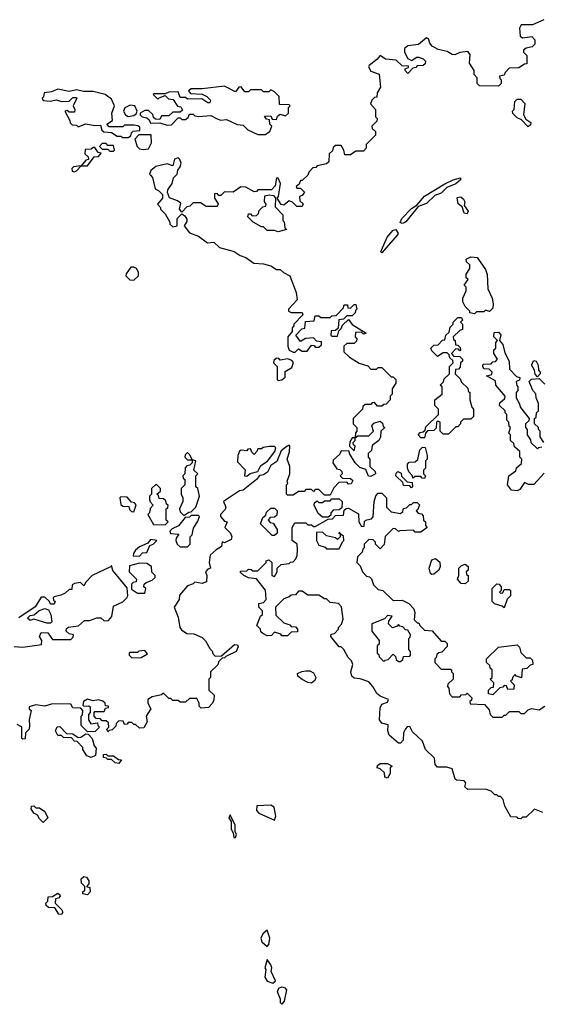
# Model space of a CAD drawing. Extents: x 2769579 to 2883812, y 684207 to 828660.
# Tile 486 of 505: x 2827909 to 2830726, y 820638 to 825960. Entities that reach past the tile are written whole.
import ezdxf

# ---------------------------------------------------------------- set-up
doc = ezdxf.new("R2010")
doc.units = 0

msp = doc.modelspace()

# ---------------------------------------------------------------- linework, layer by layer
at = {"layer": '0CON02XD'}
for points in [[(2830740, 825960), (2830678.3, 825931.7), (2830617.5, 825932.5), (2830607.5, 825915), (2830611.7, 825871.7), (2830625, 825862.5), (2830675, 825870), (2830691.7, 825851.7), (2830691.7, 825828.3), (2830677, 825813), (2830643.6, 825806.4), (2830630, 825795), (2830630, 825785), (2830647, 825767), (2830648.3, 825721.7), (2830635, 825720), (2830605, 825700), (2830551.7, 825698.3), (2830530, 825675), (2830525, 825660), (2830500, 825655), (2830501.7, 825641.7), (2830510, 825635), (2830510, 825615), (2830495, 825600), (2830391.7, 825601.7), (2830380, 825615), (2830380, 825645), (2830363, 825663), (2830362.5, 825685), (2830337.5, 825725), (2830341.7, 825771.7), (2830328.3, 825788.3), (2830285, 825782.5), (2830259.3, 825770.7), (2830245, 825772.5), (2830217.5, 825787.5), (2830168.2, 825798.2), (2830136.9, 825816.9), (2830123.8, 825833.8), (2830116.6, 825856.6), (2830105, 825861.2), (2830063.3, 825826.7), (2830005, 825818), (2829987.5, 825805), (2829987.5, 825785), (2830005, 825750), (2830025, 825740), (2830053, 825757), (2830065, 825757.5), (2830088.3, 825748.3), (2830100, 825735), (2830098.3, 825721.7), (2830088.3, 825711.7), (2830055, 825710), (2830048.3, 825701.7), (2830031.7, 825698.3), (2830005, 825670), (2829990, 825685), (2829990, 825695), (2830008.3, 825701.7), (2830008.3, 825708.3), (2829975, 825710), (2829941.7, 825741.7), (2829885, 825747.5), (2829855, 825766.7), (2829837.5, 825745), (2829797, 825713), (2829793.3, 825705), (2829805, 825682.5), (2829850, 825665), (2829857.5, 825595), (2829840, 825565), (2829838.3, 825541.7), (2829825, 825540), (2829810, 825525), (2829802.5, 825505), (2829830, 825475), (2829830, 825435), (2829840, 825425), (2829838.3, 825411.7), (2829810, 825385), (2829811.7, 825371.7), (2829830, 825355), (2829830, 825335), (2829780, 825285), (2829780, 825265), (2829765, 825250), (2829725, 825250), (2829695, 825230), (2829665, 825230), (2829660, 825255), (2829645, 825280), (2829615, 825280), (2829601.7, 825268.3), (2829598.3, 825251.7), (2829580, 825235), (2829578.3, 825191.7), (2829565, 825180), (2829515, 825170), (2829508.3, 825161.7), (2829491.7, 825158.3), (2829470, 825135), (2829465, 825120), (2829435, 825090), (2829425, 825090), (2829418.3, 825071.7), (2829401.7, 825058.3), (2829405, 825050), (2829425, 825050), (2829447, 825027), (2829435, 825010), (2829420, 825005), (2829421.7, 824981.7), (2829440, 824965), (2829435, 824950), (2829405, 824950), (2829383, 824973), (2829365, 824980), (2829335, 824957.5), (2829320.7, 824960.7), (2829300, 824995), (2829306.2, 825003.8), (2829317.5, 825075), (2829305, 825102.5), (2829295, 825102.5), (2829287.7, 825062.3), (2829269.2, 825040.8), (2829195, 825040), (2829188.3, 825031.7), (2829175, 825030), (2829130, 825055), (2829103.6, 825056.4), (2829061.7, 825028.3), (2829015, 825030), (2828995, 825010), (2828985, 825010), (2828975, 825020), (2828961.7, 825018.3), (2828960, 824995), (2828980, 824965), (2828975, 824950), (2828915, 824950), (2828885, 824970), (2828845, 824970), (2828828.3, 824951.7), (2828811.7, 824948.3), (2828785, 824920), (2828772.5, 824935), (2828778.3, 824968.3), (2828761.7, 824981.7), (2828717, 824997), (2828706.7, 825025), (2828709.3, 825040.7), (2828732.5, 825075), (2828740, 825105), (2828760, 825125), (2828763, 825147), (2828776, 825164), (2828780, 825185), (2828773.3, 825205), (2828765, 825213.3), (2828745, 825206.7), (2828735, 825170), (2828705, 825181.2), (2828644.1, 825165.9), (2828617.5, 825145), (2828610, 825125), (2828615, 825120), (2828626.4, 825106.4), (2828640, 825045), (2828660, 825035), (2828680, 825015), (2828680, 824995), (2828653, 824963), (2828670, 824945), (2828670, 824935), (2828695, 824910), (2828720, 824865), (2828720, 824855), (2828735, 824840), (2828760, 824845), (2828760, 824885), (2828785, 824910), (2828800, 824900), (2828811.7, 824881.7), (2828811.7, 824868.3), (2828797.5, 824845), (2828825, 824807.5), (2828875, 824790), (2828923, 824753), (2828957, 824757), (2828988.3, 824728.3), (2829067, 824707), (2829100, 824685), (2829130, 824675), (2829173, 824643), (2829225, 824640), (2829265, 824630), (2829295, 824610), (2829315, 824610), (2829333, 824593), (2829367.5, 824575), (2829402.5, 824485), (2829407.5, 824445), (2829360, 824395), (2829360, 824385), (2829375, 824377.5), (2829435, 824377.5), (2829437.5, 824365), (2829390, 824315), (2829390, 824305), (2829380, 824295), (2829380, 824275), (2829357.5, 824245), (2829357.5, 824195), (2829363.3, 824173.3), (2829385, 824162.5), (2829397, 824163), (2829415, 824180), (2829435, 824167.5), (2829461.7, 824168.3), (2829485, 824200), (2829498.3, 824198.3), (2829505, 824190), (2829525, 824190), (2829538.3, 824201.7), (2829538.3, 824218.3), (2829511.7, 824221.7), (2829495, 824240), (2829453, 824237), (2829425, 824220), (2829400, 824255), (2829431.7, 824288.3), (2829448.3, 824291.7), (2829451.7, 824328.3), (2829498.3, 824331.7), (2829505, 824360), (2829525, 824360), (2829535, 824350), (2829585, 824350), (2829595, 824360), (2829618.3, 824361.7), (2829658.3, 824401.7), (2829661.7, 824418.3), (2829678.3, 824418.3), (2829681.7, 824401.7), (2829695, 824400), (2829715, 824420), (2829725, 824420), (2829730, 824395), (2829721.7, 824388.3), (2829720, 824375), (2829705, 824360), (2829675, 824360), (2829658.3, 824341.7), (2829631.7, 824338.3), (2829628.3, 824291.7), (2829615, 824280), (2829591.7, 824278.3), (2829590, 824255), (2829595, 824250), (2829625, 824250), (2829631.7, 824278.3), (2829645, 824290), (2829651.7, 824308.3), (2829685, 824340), (2829705, 824312.5), (2829780, 824265), (2829765, 824260), (2829755, 824270), (2829721.7, 824268.3), (2829720, 824245), (2829730, 824235), (2829728.3, 824221.7), (2829715, 824210), (2829675, 824210), (2829660, 824195), (2829660, 824165), (2829690, 824135), (2829743, 824103), (2829788.3, 824088.3), (2829805, 824070), (2829835, 824070), (2829845, 824080), (2829865, 824080), (2829915, 824030), (2829925, 824030), (2829940, 824015), (2829940, 823995), (2829920, 823965), (2829920, 823935), (2829910, 823925), (2829910, 823905), (2829888.3, 823881.7), (2829875, 823880), (2829865, 823870), (2829841.7, 823871.7), (2829825, 823890), (2829811.7, 823888.3), (2829805, 823880), (2829775, 823880), (2829761.7, 823868.3), (2829760, 823855), (2829710, 823805), (2829710, 823775), (2829730, 823755), (2829730, 823735), (2829723, 823727), (2829720, 823700), (2829705, 823700), (2829691.7, 823678.3), (2829690, 823655), (2829715, 823630), (2829720, 823655), (2829711.7, 823661.7), (2829710, 823675), (2829720, 823685), (2829720, 823700), (2829735, 823710), (2829795, 823710), (2829820, 823735), (2829810, 823765), (2829821.7, 823778.3), (2829855, 823790), (2829868.3, 823778.3), (2829871.7, 823761.7), (2829880, 823755), (2829860, 823735), (2829857, 823703), (2829847.5, 823685), (2829811.7, 823658.3), (2829808.3, 823631.7), (2829790, 823615), (2829790, 823595), (2829800, 823585), (2829800, 823545), (2829828.3, 823518.3), (2829830, 823505), (2829805, 823490), (2829791.7, 823491.7), (2829778.3, 823528.3), (2829745, 823540), (2829720, 823565), (2829690, 823615), (2829688.3, 823628.3), (2829645, 823630), (2829638.3, 823611.7), (2829601.7, 823578.3), (2829600, 823565), (2829621.7, 823531.7), (2829638.3, 823528.3), (2829648.3, 823518.3), (2829650, 823505), (2829640, 823495), (2829651.7, 823481.7), (2829695, 823480), (2829708.3, 823468.3), (2829698.3, 823451.7), (2829685, 823450), (2829675, 823460), (2829631.7, 823458.3), (2829605, 823430), (2829585, 823390), (2829555, 823390), (2829525, 823420), (2829505, 823420), (2829495, 823410), (2829485, 823420), (2829455, 823420), (2829445, 823410), (2829415, 823410), (2829385, 823390), (2829355, 823390), (2829350, 823395), (2829350, 823445), (2829357, 823453), (2829352.5, 823465), (2829367.5, 823505), (2829367.5, 823545), (2829352.5, 823585), (2829366.4, 823623.6), (2829367.5, 823655), (2829365, 823660), (2829352.5, 823655)], [(2828495, 825322.5), (2828508.3, 825331.7), (2828511.7, 825348.3), (2828521.7, 825358.3), (2828558.3, 825361.7), (2828558.3, 825378.3), (2828547, 825387), (2828525, 825390), (2828475, 825390), (2828465, 825380), (2828391.7, 825381.7), (2828380, 825395), (2828410, 825415), (2828406.7, 825455), (2828420, 825495), (2828405, 825530), (2828370, 825555), (2828305, 825571.9), (2828252.7, 825572.7), (2828215, 825580.8), (2828175, 825572.5), (2828115, 825584), (2828079.7, 825570.3), (2828040, 825565), (2828037, 825543), (2828030, 825535), (2828035, 825522.5), (2828075, 825520), (2828105, 825526.2), (2828135, 825517.5), (2828175, 825520), (2828195, 825540), (2828215, 825540), (2828217.5, 825535), (2828197.5, 825495), (2828206.7, 825475), (2828205, 825460), (2828175, 825460), (2828165, 825470), (2828152.5, 825465), (2828180, 825415), (2828181.7, 825401.7), (2828191.7, 825391.7), (2828215, 825390), (2828225, 825380), (2828265, 825396.7), (2828315, 825387.5), (2828345, 825390), (2828353, 825363), (2828363, 825353), (2828405, 825350), (2828435, 825330), (2828455, 825330), (2828465, 825322.5), (2828495, 825322.5)], [(2829235, 825340), (2829260, 825355), (2829270, 825385), (2829260, 825395), (2829258.3, 825418.3), (2829241.7, 825421.7), (2829231.7, 825438.3), (2829265, 825440), (2829271.7, 825421.7), (2829295, 825420), (2829301.7, 825438.3), (2829315, 825450), (2829345, 825440), (2829360, 825455), (2829360, 825485), (2829370, 825495), (2829365, 825500), (2829311.7, 825501.7), (2829310, 825545), (2829285, 825570), (2829265, 825580), (2829255, 825570), (2829225, 825570), (2829215, 825580), (2829155, 825580), (2829145, 825570), (2829125, 825570), (2829105, 825597.5), (2829092.5, 825595), (2829075, 825570), (2829015, 825601.1), (2828895, 825587.1), (2828835, 825586.9), (2828820, 825575), (2828831.7, 825561.7), (2828895, 825557.5), (2828920, 825545), (2828940, 825525), (2828935, 825510), (2828925, 825510), (2828891.7, 825531.7), (2828815, 825530), (2828805, 825540), (2828775, 825540), (2828765, 825570), (2828715, 825568.8), (2828695, 825560), (2828635, 825560), (2828630, 825555), (2828655, 825530), (2828661.7, 825538.3), (2828695, 825550), (2828711.7, 825531.7), (2828738.3, 825528.3), (2828761.7, 825491.7), (2828778.3, 825488.3), (2828788.3, 825471.7), (2828775, 825460), (2828735, 825460), (2828715, 825440), (2828675, 825440), (2828665, 825420), (2828641.7, 825421.7), (2828631.7, 825431.7), (2828628.3, 825448.3), (2828605, 825470), (2828585, 825470), (2828560, 825455), (2828560, 825445), (2828570, 825435), (2828595, 825430), (2828608.3, 825418.3), (2828615, 825400), (2828665, 825402.5), (2828705, 825390), (2828728.3, 825391.7), (2828765, 825430), (2828775, 825430), (2828785, 825420), (2828805, 825420), (2828818.3, 825431.7), (2828825, 825450), (2828845, 825450), (2828855, 825440), (2828875, 825437.5), (2828941.7, 825441.7), (2828975, 825423.3), (2828995, 825417.5), (2829025, 825420), (2829083, 825393), (2829115, 825390), (2829140, 825365), (2829195, 825340), (2829235, 825340)], [(2830655, 825380), (2830618.3, 825418.3), (2830595, 825430), (2830573, 825453), (2830570, 825465), (2830580, 825475), (2830583, 825517), (2830595, 825530), (2830615, 825530), (2830637, 825507), (2830630, 825445), (2830641.7, 825421.7), (2830670, 825405), (2830668.3, 825391.7), (2830655, 825380)], [(2828495, 825437.5), (2828525, 825442.5), (2828538.3, 825451.7), (2828542.5, 825465), (2828530, 825495), (2828505, 825497.5), (2828477, 825483), (2828470, 825465), (2828480, 825445), (2828495, 825437.5)], [(2828575, 825257.5), (2828605, 825262.5), (2828620, 825295), (2828618.3, 825338.3), (2828551.7, 825338.3), (2828530, 825315), (2828543.9, 825273.9), (2828555, 825262.5), (2828575, 825257.5)], [(2828205, 825137.5), (2828215, 825142.5), (2828240, 825170), (2828275, 825170), (2828311.7, 825218.3), (2828335, 825220), (2828348.3, 825238.3), (2828331.7, 825241.7), (2828315, 825270), (2828305, 825270), (2828295, 825260), (2828261.7, 825258.3), (2828260, 825235), (2828278.3, 825218.3), (2828280, 825205), (2828265, 825200), (2828240, 825170), (2828200, 825165), (2828190, 825155), (2828191.7, 825141.7), (2828205, 825137.5)], [(2828415, 825250), (2828420, 825255), (2828415, 825280), (2828385, 825280), (2828375, 825290), (2828355, 825290), (2828340, 825275), (2828355, 825260), (2828385, 825260), (2828395, 825250), (2828415, 825250)], [(2829975, 824857.5), (2829963, 824863), (2829973.3, 824885), (2830025, 824940), (2830053, 824957), (2830095, 825006), (2830205, 825072.5), (2830250, 825095), (2830290, 825105), (2830290, 825095), (2830265, 825072.5), (2830215, 825052.5), (2830185, 825022.5), (2830150.7, 825009.3), (2830105, 824966.7), (2830060, 824950), (2829995, 824867.5), (2829985, 824862.5), (2829975, 824857.5)], [(2829305, 824812.5), (2829285, 824820), (2829245, 824820), (2829225, 824840), (2829215, 824840), (2829170, 824865), (2829140, 824895), (2829145, 824910), (2829155, 824910), (2829165, 824900), (2829188.3, 824901.7), (2829198.3, 824911.7), (2829201.7, 824928.3), (2829221.7, 824948.3), (2829238.3, 824951.7), (2829240, 824965), (2829230, 824975), (2829233, 825007), (2829256.4, 825013.6), (2829279.3, 825009.3), (2829290, 824995), (2829288.3, 824948.3), (2829330, 824905), (2829330, 824875), (2829337, 824867), (2829340, 824835), (2829350, 824825), (2829305, 824812.5)], [(2830325, 824910), (2830310, 824915), (2830298.3, 824948.3), (2830277.5, 824965), (2830271.7, 824998.3), (2830291.7, 825001.7), (2830305, 824990), (2830312.5, 824975), (2830310, 824955), (2830330, 824925), (2830325, 824910)], [(2829865, 824700), (2829860, 824705), (2829862.5, 824715), (2829893.8, 824785), (2829925, 824822.5), (2829940, 824825), (2829952.5, 824805), (2829947.5, 824795), (2829865, 824700)], [(2830365, 824370), (2830340, 824375), (2830340, 824385), (2830315, 824410), (2830302.5, 824435), (2830302.5, 824455), (2830320, 824495), (2830320, 824515), (2830310, 824525), (2830330, 824555), (2830320, 824565), (2830320, 824585), (2830340, 824615), (2830340, 824635), (2830321.7, 824651.7), (2830320, 824665), (2830345, 824677.5), (2830380, 824675), (2830425, 824610), (2830433, 824583), (2830437.5, 824505), (2830460, 824455), (2830466.4, 824423.6), (2830465, 824400), (2830447, 824383), (2830425, 824390), (2830415, 824380), (2830375, 824380), (2830365, 824370)], [(2828525, 824552.5), (2828550, 824575), (2828550, 824595), (2828540, 824615), (2828525, 824622.5), (2828508.3, 824621.7), (2828483, 824587), (2828482.5, 824575), (2828503.9, 824553.9), (2828525, 824552.5)], [(2830095, 823700), (2830075, 823700), (2830060, 823715), (2830071.7, 823728.3), (2830088.3, 823731.7), (2830098.3, 823741.7), (2830101.7, 823758.3), (2830170, 823825), (2830170, 823855), (2830150, 823875), (2830150, 823905), (2830190, 823935), (2830190, 823975), (2830180, 823985), (2830198.3, 824001.7), (2830201.7, 824018.3), (2830230, 824045), (2830230, 824085), (2830250, 824105), (2830248.3, 824118.3), (2830231.7, 824131.7), (2830228.3, 824148.3), (2830218.3, 824158.3), (2830195, 824160), (2830165, 824140), (2830135, 824170), (2830130, 824185), (2830145, 824200), (2830168.3, 824201.7), (2830191.7, 824228.3), (2830205, 824230), (2830210, 824255), (2830228.3, 824271.7), (2830233, 824297), (2830250, 824315), (2830250, 824325), (2830275, 824350), (2830295, 824350), (2830300, 824335), (2830290, 824325), (2830300, 824315), (2830300, 824285), (2830285, 824280), (2830250, 824245), (2830251.7, 824231.7), (2830260, 824225), (2830261.7, 824201.7), (2830275, 824200), (2830288.3, 824188.3), (2830290, 824175), (2830285, 824170), (2830278.3, 824178.3), (2830265, 824180), (2830240, 824155), (2830251.7, 824141.7), (2830285, 824140), (2830300, 824125), (2830300, 824115), (2830290, 824105), (2830288.3, 824081.7), (2830278.3, 824071.7), (2830261.7, 824068.3), (2830260, 824045), (2830288.3, 824018.3), (2830295, 824000), (2830328.3, 823968.3), (2830331.7, 823951.7), (2830340, 823945), (2830340, 823905), (2830350, 823865), (2830360, 823855), (2830360, 823815), (2830345, 823800), (2830305, 823800), (2830290, 823785), (2830290, 823775), (2830275, 823760), (2830265, 823760), (2830225, 823720), (2830195, 823720), (2830180, 823735), (2830180, 823785), (2830165, 823790), (2830160, 823785), (2830158.3, 823751.7), (2830145, 823740), (2830111.7, 823738.3), (2830100, 823725), (2830095, 823700)], [(2830595, 823412.5), (2830565, 823417.5), (2830542.5, 823445), (2830550, 823495), (2830588.3, 823521.7), (2830591.7, 823538.3), (2830618.3, 823561.7), (2830620, 823585), (2830610, 823595), (2830610, 823625), (2830581.7, 823651.7), (2830578.3, 823668.3), (2830560, 823685), (2830560, 823715), (2830550, 823725), (2830560, 823755), (2830551.7, 823761.7), (2830550, 823785), (2830540, 823795), (2830540, 823825), (2830530, 823835), (2830530, 823845), (2830500, 823875), (2830501.7, 823888.3), (2830528.3, 823911.7), (2830530, 823925), (2830480, 823985), (2830478.3, 824008.3), (2830430, 824035), (2830458.3, 824041.7), (2830460, 824055), (2830445, 824070), (2830415, 824072.5), (2830410, 824085), (2830411.7, 824098.3), (2830455, 824100), (2830465, 824110), (2830478.3, 824111.7), (2830490, 824125), (2830470, 824155), (2830470, 824175), (2830480, 824185), (2830480, 824215), (2830490, 824225), (2830470, 824245), (2830471.7, 824268.3), (2830495, 824270), (2830507, 824257), (2830500, 824225), (2830517.5, 824205), (2830528.3, 824158.3), (2830552.5, 824115), (2830555, 824070), (2830591.7, 824031.7), (2830610, 824025), (2830608.3, 824011.7), (2830590, 824005), (2830593, 823983), (2830600, 823975), (2830600, 823955), (2830590, 823945), (2830590, 823915), (2830607, 823887), (2830613, 823863), (2830660, 823805), (2830658.3, 823791.7), (2830640, 823775), (2830640, 823755), (2830650, 823745), (2830650, 823715), (2830668.3, 823688.3), (2830670, 823675), (2830705, 823640), (2830711.7, 823648.3), (2830728.3, 823651.7)], [(2829305, 824010), (2829325, 824012.5), (2829341.7, 824028.3), (2829341.7, 824058.3), (2829379.3, 824080.7), (2829387, 824107), (2829378.3, 824118.3), (2829357, 824127), (2829315, 824120), (2829308.3, 824128.3), (2829295, 824130), (2829281.7, 824118.3), (2829280, 824105), (2829300, 824085), (2829300, 824015), (2829305, 824010)], [(2830705, 824030), (2830693, 824043), (2830690, 824065), (2830672.5, 824095), (2830685, 824117.5), (2830697.5, 824115), (2830708.3, 824091.7), (2830710, 824065), (2830720, 824055), (2830720, 824045), (2830705, 824030)], [(2830740, 823675), (2830720, 823705), (2830720, 823735), (2830710, 823745), (2830710, 823755), (2830690, 823775), (2830690, 823805), (2830698.3, 823811.7), (2830700, 823835), (2830710, 823845), (2830710, 823885), (2830697.5, 823915), (2830697, 823937), (2830680, 823955), (2830660, 824005), (2830673, 824017), (2830715, 824020), (2830745, 823990)], [(2829352.5, 823655), (2829320.7, 823629.3), (2829298.3, 823571.7), (2829265, 823550), (2829246.4, 823513.6), (2829225, 823500), (2829203.3, 823496.7), (2829187.5, 823475), (2829115, 823417.5), (2829095, 823412.5), (2829010, 823355), (2829022.5, 823325), (2829018.3, 823311.7), (2828993.3, 823285), (2828992.5, 823275), (2829015, 823250), (2829030, 823245), (2829017.5, 823215), (2829046.7, 823185), (2829053.8, 823165), (2829050.7, 823149.3), (2829015, 823132.5), (2829001.7, 823138.3), (2828998.3, 823111.7), (2828970, 823095), (2828937.5, 823065), (2828932.5, 823025), (2828940, 822995), (2828925, 822990), (2828912.5, 822975), (2828920, 822955), (2828918.3, 822921.7), (2828895, 822912.5), (2828855, 822920), (2828845, 822910), (2828815, 822900), (2828771.7, 822848.3), (2828770, 822825), (2828742.5, 822785), (2828765, 822730), (2828773.3, 822675), (2828782.3, 822662.3), (2828812, 822642), (2828849.3, 822639.3), (2828895, 822620), (2828913, 822603), (2828935, 822560), (2828950, 822545), (2828950, 822535), (2828965, 822520), (2828998.3, 822521.7), (2829068.3, 822581.7), (2829085, 822580), (2829089.3, 822569.3), (2829077.5, 822545), (2829021.7, 822518.3), (2829015, 822510), (2829001.7, 822508.3), (2828981.7, 822488.3), (2828978.3, 822471.7), (2828940, 822435), (2828940, 822405), (2828930, 822395), (2828930, 822335), (2828958.3, 822308.3), (2828957, 822283), (2828950, 822265), (2828928.3, 822241.7), (2828888.3, 822238.3), (2828878.3, 822248.3), (2828877.5, 822265), (2828865, 822290), (2828825, 822290), (2828805, 822270), (2828775, 822270), (2828765, 822280), (2828735, 822280), (2828725, 822290), (2828715, 822290), (2828685, 822320), (2828675, 822310), (2828625, 822300), (2828600, 822285), (2828600, 822265), (2828617.5, 822235), (2828592.5, 822195), (2828597.5, 822165), (2828578.3, 822131.7), (2828555, 822130), (2828535, 822150), (2828525, 822150), (2828515, 822160), (2828495, 822160), (2828488.3, 822151.7), (2828475, 822150), (2828468.3, 822168.3), (2828445, 822170), (2828430, 822155), (2828428.3, 822141.7), (2828408.3, 822121.7), (2828391.7, 822118.3), (2828385, 822110), (2828380, 822125), (2828390, 822135), (2828388.3, 822158.3), (2828375, 822170), (2828355, 822170), (2828345, 822180), (2828321.7, 822181.7), (2828310, 822195), (2828310, 822215), (2828315, 822220), (2828365, 822220), (2828371.7, 822238.3), (2828388.3, 822241.7), (2828388.3, 822248.3), (2828371.7, 822251.7), (2828370, 822265), (2828357, 822277), (2828335, 822282.5), (2828305, 822277.5), (2828275, 822286.7), (2828252.5, 822275), (2828250, 822255), (2828255, 822250), (2828281.7, 822251.7), (2828290, 822245), (2828290, 822215), (2828280, 822205), (2828280, 822175), (2828293, 822153), (2828328.3, 822158.3), (2828330, 822145), (2828340, 822135), (2828317, 822113), (2828275, 822110), (2828240, 822145), (2828240, 822195), (2828247, 822203), (2828250, 822225), (2828238.3, 822238.3), (2828195, 822240), (2828185, 822260), (2828085, 822262.5), (2828045, 822250), (2827995, 822256.7), (2827960, 822245), (2827960, 822235), (2827970, 822225), (2827960, 822175), (2827962.5, 822145), (2827960, 822125), (2827940, 822105), (2827938.3, 822071.7), (2827925, 822070), (2827920, 822075), (2827920, 822135), (2827915, 822140), (2827895, 822150)], [(2828795, 823280), (2828821.7, 823298.3), (2828835, 823300), (2828860, 823325), (2828880, 823385), (2828870, 823425), (2828860, 823435), (2828860, 823495), (2828870, 823505), (2828850, 823525), (2828860, 823575), (2828840, 823580), (2828828.3, 823608.3), (2828815, 823620), (2828801.7, 823608.3), (2828800, 823595), (2828815, 823580), (2828840, 823580), (2828840, 823565), (2828828.3, 823551.7), (2828811.7, 823548.3), (2828801.7, 823538.3), (2828800, 823505), (2828790, 823495), (2828791.7, 823481.7), (2828800, 823475), (2828800, 823445), (2828780, 823425), (2828780, 823395), (2828790, 823375), (2828790, 823355), (2828772.5, 823315), (2828775, 823300), (2828795, 823280)], [(2829135, 823493.3), (2829153, 823507), (2829195, 823517.5), (2829210.5, 823549.5), (2829246.4, 823573.6), (2829287.5, 823625), (2829292.5, 823645), (2829285, 823652.5), (2829257, 823653), (2829223, 823647), (2829215, 823640), (2829195, 823640), (2829190, 823625), (2829175, 823610), (2829161.7, 823621.7), (2829155, 823640), (2829141.7, 823638.3), (2829135, 823630), (2829105, 823632.5), (2829095, 823627.5), (2829086.2, 823605), (2829085, 823570), (2829127, 823527), (2829122.5, 823495), (2829135, 823493.3)], [(2830095, 823480), (2830081.7, 823481.7), (2830075, 823490), (2830045, 823490), (2830031.7, 823481.7), (2830030, 823495), (2830010, 823515), (2830002.5, 823535), (2830002.5, 823557.5), (2830011.7, 823568.3), (2830045, 823570), (2830058.3, 823581.7), (2830070, 823635), (2830085, 823650), (2830098.3, 823648.3), (2830110, 823605), (2830110, 823585), (2830100, 823575), (2830100, 823535), (2830090, 823525), (2830090, 823505), (2830100, 823495), (2830095, 823480)], [(2830025, 823430), (2830015, 823440), (2829981.7, 823441.7), (2829978.3, 823458.3), (2829940, 823495), (2829941.7, 823508.3), (2829951.7, 823518.3), (2829968.3, 823508.3), (2829971.7, 823491.7), (2830001.7, 823461.7), (2830028.3, 823458.3), (2830030, 823435), (2830025, 823430)], [(2830740.5, 823509.5), (2830685, 823447.5), (2830657, 823447), (2830635, 823457.5), (2830609.3, 823420.7), (2830595, 823412.5)], [(2828695, 823230), (2828710, 823245), (2828700, 823255), (2828700, 823315), (2828708.3, 823321.7), (2828710, 823335), (2828701.7, 823341.7), (2828698.3, 823358.3), (2828685, 823370), (2828661.7, 823371.7), (2828658.3, 823388.3), (2828650, 823395), (2828668.3, 823411.7), (2828670, 823425), (2828645, 823450), (2828620, 823425), (2828620, 823395), (2828610, 823385), (2828610, 823365), (2828613, 823353), (2828630, 823335), (2828613, 823317), (2828610, 823295), (2828600, 823285), (2828631.7, 823231.7), (2828695, 823230)], [(2830733.6, 821673.6), (2830688.3, 821691.7), (2830645, 821650), (2830625, 821650), (2830615, 821640), (2830601.7, 821641.7), (2830595, 821650), (2830561.7, 821651.7), (2830528.3, 821708.3), (2830520, 821745), (2830505, 821760), (2830495, 821760), (2830485, 821770), (2830475, 821770), (2830455, 821790), (2830425, 821800), (2830328.3, 821798.3), (2830313, 821813), (2830317.5, 821835), (2830310, 821845), (2830268.3, 821848.3), (2830260, 821855), (2830245, 821910), (2830215, 821920), (2830165, 821920), (2830153, 821933), (2830148.3, 821968.3), (2830100, 822015), (2830085, 822060), (2830030.7, 822110.7), (2830015, 822140), (2830001.7, 822138.3), (2829993, 822127), (2829982.5, 822105), (2829980, 822065), (2829965, 822050), (2829955, 822050), (2829905, 822092.5), (2829896.7, 822115), (2829898.3, 822148.3), (2829865, 822157.5), (2829852.5, 822175), (2829855, 822240), (2829865, 822260), (2829895, 822270), (2829900, 822285), (2829855, 822302.5), (2829837, 822317), (2829816.1, 822356.1), (2829795, 822380), (2829747, 822397), (2829715, 822400), (2829701.7, 822411.7), (2829697.5, 822435), (2829707.5, 822475), (2829700, 822495), (2829683, 822513), (2829660, 822555), (2829645, 822570), (2829635, 822570), (2829590, 822625), (2829591.7, 822638.3), (2829608.3, 822641.7), (2829630, 822665), (2829630, 822675), (2829647, 822693), (2829655, 822720), (2829647, 822787), (2829630, 822805), (2829585, 822810), (2829565, 822830), (2829555, 822830), (2829525, 822850), (2829465, 822850), (2829435, 822870), (2829415, 822870), (2829398.3, 822851.7), (2829375, 822850), (2829365, 822840), (2829335, 822830), (2829290, 822785), (2829291.7, 822741.7), (2829335, 822700), (2829368.3, 822688.3), (2829375, 822680), (2829398.3, 822678.3), (2829410, 822665), (2829408.3, 822651.7), (2829375, 822650), (2829355, 822630), (2829325, 822630), (2829318.3, 822638.3), (2829285, 822650), (2829268.3, 822631.7), (2829245, 822630), (2829221.7, 822641.7), (2829211.7, 822651.7), (2829210, 822665), (2829190, 822685), (2829210, 822735), (2829220, 822745), (2829220, 822765), (2829200, 822785), (2829200, 822805), (2829225, 822810), (2829240, 822825), (2829237, 822877), (2829188.3, 822938.3), (2829145, 822942.5), (2829120, 822955), (2829101.7, 822971.7), (2829101.7, 822978.3), (2829135, 822980), (2829145, 822990), (2829158.3, 822988.3), (2829165, 822980), (2829195, 822980), (2829240, 823025), (2829240, 823035), (2829255, 823040), (2829270, 823025), (2829270, 822955), (2829285, 822950), (2829300, 822975), (2829300, 822995), (2829320, 823015), (2829365, 823020), (2829371.7, 823028.3), (2829385, 823030), (2829400, 823045), (2829407, 823063), (2829410, 823095), (2829407.5, 823125), (2829380, 823145), (2829380, 823215), (2829395, 823240), (2829455, 823240), (2829465, 823230), (2829485, 823230), (2829495, 823220), (2829505, 823220), (2829575, 823260), (2829598.3, 823261.7), (2829615, 823280), (2829658.3, 823281.7), (2829661.7, 823308.3), (2829671.7, 823318.3), (2829685, 823320), (2829738.3, 823288.3), (2829740, 823245), (2829755, 823220), (2829768.3, 823221.7), (2829771.7, 823248.3), (2829783, 823257), (2829808.3, 823261.7), (2829817, 823273), (2829822.5, 823355), (2829833, 823387), (2829845, 823400), (2829865, 823400), (2829890, 823375), (2829890, 823325), (2829915, 823300), (2829965, 823290), (2829978.3, 823301.7), (2829981.7, 823318.3), (2829998.3, 823321.7), (2830015, 823340), (2830025, 823340), (2830035, 823350), (2830055, 823350), (2830068.3, 823338.3), (2830058.3, 823311.7), (2830050, 823305), (2830061.7, 823291.7), (2830078.3, 823288.3), (2830088.3, 823278.3), (2830090, 823255), (2830100, 823245), (2830100, 823225), (2830110, 823215), (2830075, 823190), (2830045, 823190), (2830035, 823200), (2829962.5, 823197.5), (2829955, 823192.5), (2829938.3, 823208.3), (2829925, 823210), (2829883, 823167), (2829877, 823123), (2829855, 823100), (2829830, 823125), (2829830, 823135), (2829818.3, 823148.3), (2829795, 823150), (2829770, 823125), (2829770, 823105), (2829761.7, 823098.3), (2829758.3, 823081.7), (2829733, 823057), (2829730, 823025), (2829748.3, 823008.3), (2829760, 822975), (2829781.7, 822951.7), (2829798.3, 822948.3), (2829808.3, 822938.3), (2829820, 822905), (2829845, 822880), (2829870, 822875), (2829925, 822820), (2829975, 822822.5), (2830010, 822805), (2830037.5, 822775), (2830042.5, 822755), (2830040, 822715), (2830055, 822700), (2830065, 822700), (2830070, 822685), (2830095, 822660), (2830137, 822657), (2830185, 822600), (2830205, 822600), (2830218.3, 822588.3), (2830218.3, 822571.7), (2830188.3, 822541.7), (2830171.7, 822538.3), (2830161.7, 822528.3), (2830158.3, 822511.7), (2830150, 822505), (2830150, 822485), (2830185, 822450), (2830235, 822450), (2830240, 822445), (2830240, 822435), (2830250, 822425), (2830250, 822395), (2830221.7, 822368.3), (2830220, 822355), (2830227, 822347), (2830230, 822315), (2830245, 822300), (2830285, 822300), (2830295, 822310), (2830318.3, 822311.7), (2830325, 822320), (2830350, 822295), (2830348.3, 822281.7), (2830340, 822275), (2830341.7, 822261.7), (2830418.3, 822258.3), (2830445, 822230), (2830450, 822205), (2830465, 822190), (2830515, 822190), (2830525, 822200), (2830535, 822200), (2830555, 822220), (2830605, 822220), (2830615, 822210), (2830635, 822210), (2830655, 822230), (2830673, 822237), (2830715, 822230), (2830745, 822250)], [(2828525, 823300), (2828538.3, 823338.3), (2828528.3, 823348.3), (2828511.7, 823351.7), (2828488.3, 823378.3), (2828455, 823380), (2828450, 823375), (2828455, 823340), (2828465, 823330), (2828498.3, 823328.3), (2828501.7, 823311.7), (2828511.7, 823301.7), (2828525, 823300)], [(2829575, 823270), (2829545, 823270), (2829520.7, 823290.7), (2829500, 823335), (2829501.7, 823348.3), (2829515, 823360), (2829525, 823350), (2829545, 823350), (2829555, 823360), (2829585, 823360), (2829595, 823370), (2829635, 823370), (2829650, 823355), (2829648.3, 823321.7), (2829635, 823310), (2829601.7, 823308.3), (2829590, 823295), (2829588.3, 823281.7), (2829575, 823270)], [(2829271.7, 823171.7), (2829210, 823235), (2829221.7, 823268.3), (2829238.3, 823281.7), (2829241.7, 823298.3), (2829265, 823320), (2829285, 823320), (2829300, 823305), (2829298.3, 823281.7), (2829285, 823270), (2829261.7, 823268.3), (2829250, 823255), (2829261.7, 823241.7), (2829278.3, 823238.3), (2829300, 823205), (2829300, 823185), (2829285, 823172.5), (2829271.7, 823171.7)], [(2828815, 823110), (2828830, 823125), (2828830, 823165), (2828840, 823175), (2828848.3, 823211.7), (2828871.7, 823248.3), (2828880, 823275), (2828875, 823280), (2828835, 823280), (2828825, 823270), (2828801.7, 823268.3), (2828766.4, 823223.6), (2828731.7, 823208.3), (2828720, 823195), (2828722.5, 823182.5), (2828768.3, 823178.3), (2828753, 823157), (2828752.5, 823145), (2828760, 823125), (2828775, 823110), (2828815, 823110)], [(2829635, 823100), (2829651.7, 823138.3), (2829660, 823145), (2829658.3, 823168.3), (2829640, 823180), (2829638.3, 823188.3), (2829630, 823185), (2829640, 823180), (2829640, 823165), (2829625, 823150), (2829615, 823160), (2829565, 823170), (2829545, 823190), (2829511.7, 823188.3), (2829512.5, 823145), (2829525, 823120), (2829558.3, 823108.3), (2829565, 823100), (2829635, 823100)], [(2828555, 823060), (2828571.7, 823078.3), (2828595, 823080), (2828611.7, 823118.3), (2828630, 823125), (2828650, 823145), (2828615, 823150), (2828600, 823130), (2828555, 823110), (2828535, 823092.5), (2828522.5, 823075), (2828521.7, 823061.7), (2828555, 823060)], [(2828585, 822860), (2828590, 822885), (2828580, 822895), (2828581.7, 822908.3), (2828591.7, 822918.3), (2828625, 822930), (2828640, 822945), (2828640, 822955), (2828623, 822973), (2828620, 823005), (2828595, 823020), (2828555, 823022.5), (2828501.7, 823008.3), (2828500, 822975), (2828540, 822935), (2828538.3, 822921.7), (2828521.7, 822918.3), (2828511.7, 822908.3), (2828511.7, 822881.7), (2828545, 822860), (2828585, 822860)], [(2830135, 822960), (2830127, 822967), (2830120, 822995), (2830135, 823040), (2830155, 823047.5), (2830177, 823027), (2830180, 823005), (2830172.5, 822985), (2830145, 822962.5), (2830135, 822960)], [(2827878.3, 822571.7), (2827925, 822567.5), (2828027, 822583), (2828027.5, 822605), (2828016.2, 822625), (2828025, 822646.7), (2828060, 822645), (2828085, 822610), (2828185, 822610), (2828198.3, 822621.7), (2828200, 822635), (2828175, 822640), (2828160, 822655), (2828161.7, 822668.3), (2828173, 822677), (2828227, 822683), (2828258.3, 822711.7), (2828285, 822712.5), (2828325, 822727.5), (2828347, 822727), (2828365, 822710), (2828388.3, 822711.7), (2828407, 822733), (2828415, 822790), (2828465, 822812.5), (2828487.5, 822835), (2828492.5, 822845), (2828488.3, 822888.3), (2828411.7, 822981.7), (2828405, 823010), (2828398.3, 823001.7), (2828300, 822955), (2828265, 822920), (2828255, 822900), (2828237, 822917), (2828205, 822912.5), (2828192.5, 822905), (2828190, 822880), (2828175, 822880), (2828155, 822860), (2828131.7, 822848.3), (2828095, 822840), (2828090, 822835), (2828091.7, 822821.7), (2828100, 822815), (2828095, 822800), (2828075, 822800), (2828070, 822815), (2828045, 822837.5), (2828025, 822837.5), (2827993, 822787), (2827903.6, 822726.4)], [(2830315, 822910), (2830293, 822913), (2830272.5, 822935), (2830280, 822955), (2830280, 822995), (2830295, 823010), (2830315, 823017.5), (2830330, 823005), (2830330, 822985), (2830320, 822975), (2830321.7, 822961.7), (2830330, 822955), (2830330, 822925), (2830315, 822910)], [(2830525, 822780), (2830515, 822790), (2830473, 822803), (2830460, 822815), (2830460, 822885), (2830485, 822910), (2830498.3, 822908.3), (2830510, 822895), (2830510, 822875), (2830500, 822865), (2830505, 822860), (2830518.3, 822861.7), (2830525, 822880), (2830555, 822880), (2830560, 822875), (2830560, 822845), (2830541.7, 822828.3), (2830525, 822780)], [(2828075, 822697.5), (2828055, 822697.5), (2827985, 822720), (2827965, 822712.5), (2827950, 822725), (2827965, 822740), (2827987, 822743), (2828013, 822767), (2828045, 822777.5), (2828065, 822770), (2828077.5, 822745), (2828082.5, 822705), (2828075, 822697.5)], [(2829965, 822490), (2829978.3, 822501.7), (2829981.7, 822518.3), (2830015, 822520), (2830020, 822525), (2830020, 822545), (2830010, 822555), (2830010, 822615), (2830018.3, 822621.7), (2830020, 822635), (2830005, 822660), (2829991.7, 822661.7), (2829978.3, 822678.3), (2829961.7, 822681.7), (2829955, 822690), (2829948.3, 822681.7), (2829921.7, 822671.7), (2829900, 822695), (2829901.7, 822708.3), (2829920, 822735), (2829895, 822740), (2829878.3, 822721.7), (2829810, 822695), (2829810, 822655), (2829850, 822605), (2829850, 822585), (2829840, 822575), (2829840, 822535), (2829848.3, 822528.3), (2829850, 822515), (2829875, 822490), (2829881.7, 822498.3), (2829898.3, 822501.7), (2829925, 822530), (2829938.3, 822518.3), (2829941.7, 822501.7), (2829955, 822490), (2829965, 822490)], [(2828515, 822510), (2828565, 822512.5), (2828598.3, 822531.7), (2828585, 822550), (2828553, 822547), (2828545, 822540), (2828505, 822540), (2828500, 822535), (2828500, 822525), (2828515, 822510)], [(2830465, 822310), (2830440, 822315), (2830440, 822335), (2830455, 822350), (2830468.3, 822351.7), (2830470, 822375), (2830450, 822395), (2830460, 822405), (2830460, 822445), (2830450, 822455), (2830448.3, 822468.3), (2830430, 822485), (2830430, 822505), (2830495, 822567.5), (2830595, 822580), (2830608.3, 822568.3), (2830615, 822540), (2830645, 822510), (2830665, 822510), (2830678.3, 822498.3), (2830680, 822475), (2830665, 822470), (2830647, 822453), (2830621.7, 822448.3), (2830618.3, 822401.7), (2830591.7, 822411.7), (2830585, 822420), (2830570, 822405), (2830568.3, 822391.7), (2830560, 822385), (2830580, 822365), (2830578.3, 822341.7), (2830545, 822340), (2830538.3, 822358.3), (2830525, 822360), (2830518.3, 822351.7), (2830501.7, 822348.3), (2830465, 822310)], [(2829485, 822373.3), (2829465, 822376.7), (2829433.8, 822393.8), (2829411.7, 822411.7), (2829410, 822425), (2829433, 822437), (2829455, 822440), (2829475, 822440), (2829495, 822430), (2829508.8, 822405), (2829502.3, 822387.7), (2829485, 822373.3)], [(2828295, 821972.5), (2828270.7, 821980.7), (2828250, 822015), (2828250, 822025), (2828218.3, 822058.3), (2828205, 822060), (2828188.3, 822078.3), (2828145, 822080), (2828135, 822090), (2828115, 822090), (2828102.5, 822115), (2828111.7, 822138.3), (2828125, 822140), (2828161.7, 822101.7), (2828195, 822100), (2828225, 822080), (2828238.3, 822081.7), (2828265, 822100), (2828278.3, 822098.3), (2828300, 822075), (2828310, 822035), (2828321.7, 822021.7), (2828318.3, 821981.7), (2828295, 821972.5)], [(2828445, 821940), (2828425, 821942.5), (2828405, 821960), (2828385, 821960), (2828378.3, 821968.3), (2828361.7, 821971.7), (2828361.7, 821988.3), (2828375, 821990), (2828385, 821980), (2828415, 821980), (2828441.7, 821961.7), (2828458.3, 821958.3), (2828445, 821940)], [(2829895, 821860), (2829880, 821865), (2829878.3, 821888.3), (2829855, 821910), (2829840, 821915), (2829841.7, 821928.3), (2829855, 821940), (2829895, 821940), (2829920, 821925), (2829910, 821915), (2829910, 821885), (2829895, 821860)], [(2828035, 821620), (2828015, 821640), (2828005, 821660), (2827985, 821670), (2827970, 821695), (2827971.7, 821708.3), (2827985, 821710), (2827995, 821700), (2828015, 821700), (2828045, 821680), (2828060, 821645), (2828035, 821620)], [(2829285, 821632.5), (2829292.5, 821655), (2829283, 821703), (2829265, 821713.3), (2829190, 821710), (2829187.5, 821685), (2829200.7, 821670.7), (2829285, 821632.5)], [(2829075, 821540), (2829080, 821555), (2829072.5, 821572.5), (2829072.5, 821605), (2829045, 821662.5), (2829037.5, 821645), (2829050, 821625), (2829051.2, 821585), (2829062.5, 821565), (2829065, 821540), (2829075, 821540)], [(2828275, 821230), (2828250, 821235), (2828250, 821245), (2828260, 821255), (2828260, 821275), (2828243, 821293), (2828240, 821315), (2828255, 821327.5), (2828270, 821325), (2828282.5, 821305), (2828281.7, 821288.3), (2828270, 821275), (2828288.3, 821268.3), (2828290, 821245), (2828275, 821230)], [(2828135, 821123.3), (2828120, 821125), (2828098.3, 821158.3), (2828065, 821160), (2828051.7, 821171.7), (2828050, 821185), (2828060, 821195), (2828061.7, 821218.3), (2828085, 821220), (2828115, 821237.5), (2828125, 821230), (2828127.5, 821222.5), (2828118.3, 821211.7), (2828101.7, 821208.3), (2828100, 821185), (2828135, 821150), (2828142.5, 821135), (2828135, 821123.3)], [(2829245, 820950), (2829255, 820960), (2829260, 820995), (2829245, 821037.5), (2829221.2, 821018.8), (2829211.2, 820995), (2829216.7, 820975), (2829245, 820950)], [(2829275, 820752.5), (2829290, 820765), (2829266.7, 820815), (2829270, 820835), (2829265, 820850), (2829245, 820880), (2829233.3, 820835), (2829237.5, 820825), (2829233.3, 820785), (2829245, 820762.5), (2829275, 820752.5)], [(2829325, 820637.5), (2829317.5, 820645), (2829317.5, 820665), (2829301.9, 820705), (2829308.8, 820725), (2829325, 820732), (2829339.2, 820729.2), (2829348.8, 820715), (2829336.7, 820655), (2829325, 820637.5)]]:
    msp.add_lwpolyline(points, dxfattribs=at)

doc.saveas('drawing.dxf')
